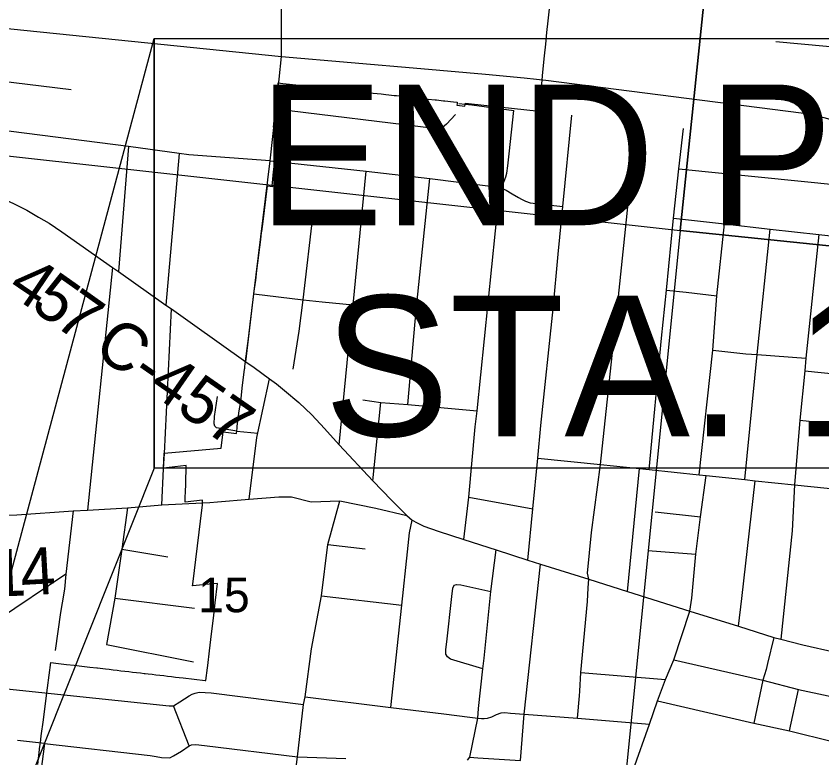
# Model space of a CAD drawing. Extents: x 0 to 43.4, y -8.1 to 22.
# Drawn here: x 7.249 to 8.223, y 19.646 to 20.543 of the extents above; entities that cross this region are included whole.
import ezdxf

# ---------------------------------------------------------------- set-up
doc = ezdxf.new("R2010")
doc.units = 0
for name, color, linetype in [('GM_X_City_Street', 7, 'Continuous'), ('GM_X_Corporation', 7, 'Continuous'), ('GM_X_County_Road', 7, 'Continuous'), ('GM_X_County_Road_Text', 7, 'Continuous'), ('GM_X_Section_Text', 7, 'Continuous'), ('GM_X_Township_Road', 7, 'Continuous'), ('SH_Masking', 7, 'Continuous'), ('SH_Text', 7, 'Continuous')]:
    doc.layers.add(name, color=color, linetype=linetype)

msp = doc.modelspace()

# ---------------------------------------------------------------- linework, layer by layer
at = {"layer": 'GM_X_City_Street'}
for p, q in [((7.90996, 20.3126), (7.92087, 20.42312)), ((8.0501, 20.35844), (8.33676, 20.32898)), ((8.20212, 20.11397), (8.3479, 20.1001)), ((7.6805, 19.98118), (7.69013, 20.07599)), ((8.19637, 20.05449), (8.34004, 20.03915)), ((7.51613, 20.04127), (7.54129, 20.03881)), ((7.9879, 19.8475), (8.00266, 19.99602)), ((7.79636, 19.96151), (7.87347, 19.94734)), ((8.02124, 19.94391), (8.07638, 19.93777)), ((7.62609, 19.90443), (7.6712, 19.8991)), ((8.01265, 19.89721), (8.07075, 19.89279)), ((7.61834, 19.8423), (7.7153, 19.83097)), ((8.16463, 19.7918), (8.15729, 19.76051)), ((7.93175, 19.74941), (8.03408, 19.74104)), ((8.18368, 19.67895), (8.19456, 19.72911)), ((7.92766, 19.69435), (7.92985, 19.7215)), ((7.45837, 19.66094), (7.43957, 19.70936))]:
    msp.add_line(p, q, dxfattribs=at)
for points in [[(8.1673, 20.51213), (8.32452, 20.49747), (8.37572, 20.49142)], [(7.78026, 20.424), (7.76933, 20.41212), (7.76467, 20.40807), (7.76291, 20.4071), (7.76083, 20.40664), (7.75439, 20.40719), (7.56332, 20.43034)], [(7.79037, 19.91043), (7.79636, 19.96151), (7.80389, 20.04666), (7.80634, 20.06567), (7.83295, 20.32688), (7.83566, 20.33475), (7.83886, 20.34317), (7.84089, 20.3484), (7.84205, 20.35288), (7.84354, 20.3617), (7.8451, 20.37657), (7.85073, 20.42884)], [(7.94057, 19.85184), (7.94111, 19.86222), (7.93988, 19.86961), (7.94448, 19.91893), (7.95553, 20.00115), (7.97783, 20.21165), (7.98747, 20.3041), (7.99857, 20.41436)], [(8.01432, 19.99493), (8.02924, 20.15374), (8.03522, 20.21163), (8.0437, 20.29849), (8.0501, 20.35844), (8.05553, 20.40691)], [(7.55645, 20.36802), (7.67234, 20.35525), (7.74923, 20.3464), (7.82251, 20.33745), (7.83566, 20.33475), (7.84157, 20.33251), (7.84856, 20.3279), (7.85637, 20.32342), (7.86003, 20.32145), (7.86486, 20.319), (7.87062, 20.31724), (7.90996, 20.3126)], [(7.63975, 20.02489), (7.65261, 20.1567), (7.65642, 20.19371), (7.67234, 20.35525)], [(7.72271, 20.07327), (7.73276, 20.18758), (7.74923, 20.3464)], [(7.58403, 20.11597), (7.59137, 20.16214), (7.59628, 20.2001), (7.60879, 20.30721)], [(7.86758, 19.88536), (7.87347, 19.94734), (7.87972, 20.00844), (7.88321, 20.04812), (7.89822, 20.18911), (7.90444, 20.25505), (7.90996, 20.3126)], [(8.0437, 20.29849), (8.10533, 20.29175), (8.16024, 20.28548), (8.21917, 20.27898), (8.33219, 20.26654)], [(8.07467, 19.98855), (8.09112, 20.13915), (8.0961, 20.20494), (8.10533, 20.29175)], [(8.1298, 19.98272), (8.14468, 20.13371), (8.16024, 20.28548)], [(8.21917, 20.27898), (8.20337, 20.12941), (8.20212, 20.11397), (8.19637, 20.05449), (8.18991, 19.97626), (8.18688, 19.92066), (8.17317, 19.78971)], [(8.03522, 20.21163), (8.05887, 20.20903), (8.0961, 20.20494)], [(7.53657, 20.20714), (7.59628, 20.2001), (7.6193, 20.19738), (7.65642, 20.19371)], [(8.09112, 20.13915), (8.13092, 20.13469), (8.14468, 20.13371), (8.20337, 20.12941)], [(7.53094, 19.95887), (7.54017, 20.03366), (7.55555, 20.10453)], [(7.6684, 20.07924), (7.69013, 20.07599), (7.72271, 20.07327), (7.80634, 20.06567)], [(7.87972, 20.00844), (7.95553, 20.00115), (8.00266, 19.99602), (8.01432, 19.99493), (8.07467, 19.98855), (8.08314, 19.98777), (8.1298, 19.98272), (8.14232, 19.98124), (8.18991, 19.97626), (8.2727, 19.96775), (8.33298, 19.96268)], [(8.06335, 19.8239), (8.06565, 19.83952), (8.07075, 19.89279), (8.07638, 19.93777), (8.08314, 19.98777)], [(8.12204, 19.80549), (8.12615, 19.8392), (8.14232, 19.98124)], [(7.54809, 19.31311), (7.5535, 19.35838), (7.56003, 19.41383), (7.57157, 19.49721), (7.58077, 19.58304), (7.58917, 19.64783), (7.59673, 19.71101), (7.59862, 19.72021), (7.60607, 19.77804), (7.61834, 19.8423), (7.62609, 19.90443), (7.64067, 19.95691)], [(7.70195, 19.7075), (7.7153, 19.83097), (7.72237, 19.89542), (7.72467, 19.91843), (7.72796, 19.93389)], [(7.79762, 19.64711), (7.80702, 19.6943), (7.80783, 19.70618), (7.81324, 19.75409), (7.81485, 19.76702), (7.82281, 19.84756), (7.82921, 19.89786)], [(7.85859, 19.64339), (7.86326, 19.69918), (7.88271, 19.88059)], [(7.81324, 19.75409), (7.77402, 19.76577), (7.77038, 19.76869), (7.76862, 19.77191), (7.76848, 19.77731), (7.76964, 19.78651), (7.77563, 19.84143), (7.7768, 19.8515), (7.77867, 19.85529), (7.78162, 19.85603), (7.78673, 19.85544), (7.82281, 19.84756)], [(7.92985, 19.7215), (7.93029, 19.72693), (7.93175, 19.74941), (7.93971, 19.83525), (7.94057, 19.85184)], [(8.04395, 19.76505), (8.15147, 19.74022), (8.19456, 19.72911), (8.2605, 19.7148), (8.33165, 19.69912)], [(8.15729, 19.76051), (8.15558, 19.75321), (8.15147, 19.74022), (8.14053, 19.68851)], [(7.28423, 19.72495), (7.43414, 19.70933), (7.43957, 19.70936), (7.4472, 19.71416), (7.45835, 19.72152), (7.462, 19.72335), (7.46565, 19.72481), (7.47062, 19.72598), (7.485, 19.72495), (7.59673, 19.71101)], [(7.59862, 19.72021), (7.70195, 19.7075), (7.766, 19.69947), (7.79748, 19.6955)], [(8.02435, 19.71539), (8.14053, 19.68851), (8.18368, 19.67895), (8.2356, 19.66603)], [(7.79748, 19.6955), (7.80702, 19.6943), (7.81156, 19.69392), (7.81485, 19.69384), (7.81869, 19.69423), (7.82406, 19.69611), (7.82982, 19.69874), (7.83529, 19.70093), (7.83975, 19.70122), (7.84654, 19.70056), (7.86326, 19.69918), (7.92766, 19.69435), (8.01471, 19.6872)], [(7.28358, 19.66375), (7.27923, 19.62948), (7.28207, 19.62013), (7.28826, 19.61194), (7.30045, 19.6086), (7.39036, 19.5974), (7.40841, 19.5959), (7.42611, 19.59723), (7.43882, 19.59857), (7.44784, 19.59891), (7.45453, 19.59907), (7.52438, 19.58904), (7.58077, 19.58304)], [(7.28358, 19.66375), (7.41143, 19.6493), (7.41859, 19.64806), (7.42494, 19.64682), (7.43517, 19.64667), (7.43969, 19.64872), (7.44904, 19.65441), (7.45837, 19.66094), (7.46109, 19.6623), (7.46671, 19.66252), (7.47679, 19.66128), (7.58917, 19.64783), (7.64755, 19.64573)], [(7.79468, 19.64353), (7.79762, 19.64711), (7.80711, 19.6466), (7.85859, 19.64339)]]:
    msp.add_lwpolyline(points, dxfattribs=at)
at = {"layer": 'GM_X_Corporation'}
for points in [[(8.11571, 20.89996), (7.09967, 20.89996), (7.04647, 20.39529), (8.05171, 20.28388)], [(8.9, 20.19641), (8.9, 20.89996), (8.11571, 20.89996), (8.05171, 20.28388)], [(7.04647, 20.39529), (8.05171, 20.28388), (7.95498, 19.3167), (7.3077, 19.38794), (7.30668, 19.34454), (6.94126, 19.38332)], [(8.9, 19.18753), (8.9, 20.19641), (8.05171, 20.28388), (7.95498, 19.3167), (7.95058, 19.27361)]]:
    msp.add_lwpolyline(points, close=True, dxfattribs=at)
msp.add_lwpolyline([(7.27568, 19.63844), (7.27766, 19.65639), (7.27778, 19.65745), (7.27808, 19.66013), (7.27868, 19.6649), (7.27971, 19.67255), (7.27977, 19.67295), (7.28242, 19.69252), (7.28623, 19.72182), (7.28745, 19.73122), (7.29139, 19.76156), (7.30076, 19.76055), (7.31019, 19.75945), (7.3196, 19.75836), (7.32898, 19.75727), (7.33841, 19.75618), (7.3471, 19.75517), (7.34782, 19.75508), (7.35722, 19.75399), (7.36188, 19.75345), (7.36663, 19.7529), (7.37129, 19.75236), (7.37604, 19.75181), (7.38069, 19.75127), (7.38544, 19.75072), (7.3901, 19.75017), (7.39485, 19.74962), (7.3995, 19.74908), (7.40425, 19.74853), (7.40519, 19.74842), (7.40891, 19.74799), (7.41366, 19.74744), (7.41832, 19.7469), (7.42306, 19.74635), (7.42772, 19.7458), (7.43247, 19.74525), (7.43713, 19.74471), (7.44188, 19.74416), (7.44654, 19.74362), (7.45128, 19.74307), (7.46439, 19.74155), (7.47777, 19.73999), (7.47858, 19.7399), (7.48056, 19.75529), (7.48094, 19.75823), (7.483, 19.77586), (7.48548, 19.79626), (7.48779, 19.81527), (7.49005, 19.8338), (7.49288, 19.85718), (7.48651, 19.85659), (7.46296, 19.8544), (7.46265, 19.85438), (7.46266, 19.85442), (7.46284, 19.8565), (7.47436, 19.94918), (7.47467, 19.95173), (7.47437, 19.95773), (7.45362, 19.95564), (7.45382, 19.96196), (7.45399, 19.96744), (7.45431, 19.97756), (7.455, 19.99955), (7.42739, 19.99643), (7.42829, 20.01457), (7.49696, 20.02075), (7.49948, 20.04059), (7.51548, 20.03862), (7.51632, 20.04503), (7.51649, 20.04643), (7.51658, 20.04712), (7.51779, 20.05643), (7.51903, 20.0658), (7.52034, 20.07481), (7.52154, 20.08463), (7.52257, 20.09302), (7.52543, 20.11633), (7.52557, 20.11746), (7.52582, 20.1195), (7.5266, 20.12592), (7.53044, 20.15643), (7.53224, 20.17069), (7.53637, 20.20357), (7.53757, 20.21308), (7.53892, 20.2239), (7.54035, 20.23538), (7.5415, 20.2446), (7.54267, 20.25396), (7.54385, 20.26341), (7.54501, 20.27277), (7.54604, 20.28105), (7.5462, 20.28234), (7.54732, 20.29145), (7.55299, 20.3377), (7.55967, 20.33696), (7.55972, 20.33734), (7.55868, 20.33743), (7.55958, 20.34593), (7.56047, 20.35445), (7.56146, 20.36383), (7.56126, 20.37324), (7.56236, 20.38226), (7.56341, 20.39082), (7.56448, 20.39964), (7.5655, 20.40787), (7.56023, 20.40844), (7.56118, 20.41683), (7.56338, 20.43621), (7.56435, 20.44528), (7.56527, 20.45377), (7.56615, 20.46202), (7.57144, 20.46147), (7.59527, 20.459), (7.59589, 20.45894), (7.60537, 20.45791), (7.60562, 20.45788), (7.61472, 20.4569), (7.61503, 20.45686), (7.62445, 20.45584), (7.63366, 20.45484), (7.63466, 20.45473), (7.64297, 20.45383), (7.64488, 20.45363), (7.65269, 20.45278), (7.65509, 20.45252), (7.66229, 20.45174), (7.66531, 20.45141), (7.67161, 20.45073), (7.67553, 20.4503), (7.6806, 20.44976), (7.68574, 20.4492), (7.69038, 20.4487), (7.69596, 20.44809), (7.69975, 20.44769), (7.70617, 20.44698), (7.70894, 20.4467), (7.71639, 20.44587), (7.71866, 20.44563), (7.72661, 20.44477), (7.72796, 20.44465), (7.73682, 20.44366), (7.73752, 20.44358), (7.74664, 20.44263), (7.74704, 20.44255), (7.75569, 20.44161), (7.75643, 20.44157), (7.75725, 20.44144), (7.76555, 20.44054), (7.76747, 20.44034), (7.77769, 20.43923), (7.78243, 20.43871), (7.78218, 20.43692), (7.78181, 20.43515), (7.79156, 20.43412), (7.79216, 20.4376), (7.81801, 20.43482), (7.88124, 20.42804), (7.88163, 20.43181), (7.88415, 20.4563), (7.88591, 20.47506), (7.88789, 20.49488), (7.88932, 20.50901), (7.89075, 20.52314), (7.89217, 20.53727), (7.8936, 20.55141)], dxfattribs=at)
at = {"layer": 'GM_X_County_Road'}
msp.add_line((7.5672, 20.4668), (7.57011, 20.49415), dxfattribs=at)
for points in [[(7.57011, 20.49415), (7.57009, 20.55012), (7.57866, 20.62952), (7.61128, 20.89757), (7.61156, 20.89996)], [(6.78774, 20.5749), (6.80302, 20.58345), (6.81388, 20.58608), (6.83295, 20.58476), (6.85695, 20.57852), (6.88135, 20.56972), (6.90732, 20.56395), (6.93671, 20.55845), (7.06142, 20.54595), (7.57011, 20.49415), (7.73832, 20.47947), (7.81652, 20.47269), (7.86323, 20.46807), (7.87827, 20.4665)], [(7.52708, 20.12502), (7.53657, 20.20714), (7.55645, 20.36802), (7.56332, 20.43034), (7.5672, 20.4668)], [(7.87827, 20.4665), (7.88929, 20.46536), (8.198, 20.42591), (8.20708, 20.42492), (8.22065, 20.42154), (8.26927, 20.40818), (8.34894, 20.38148)], [(7.05036, 20.39643), (7.1089, 20.37303), (7.22456, 20.326), (7.23763, 20.32052), (7.25037, 20.31432), (7.26246, 20.30835), (7.27651, 20.30002), (7.2892, 20.29255), (7.30462, 20.2821), (7.36583, 20.23896), (7.37305, 20.23407), (7.43024, 20.19365), (7.43721, 20.18888), (7.46238, 20.17089), (7.52708, 20.12502)], [(7.52708, 20.12502), (7.53692, 20.11818), (7.55555, 20.10453), (7.56407, 20.09831), (7.57359, 20.09056), (7.59084, 20.07583), (7.60648, 20.06085), (7.62179, 20.04463), (7.63975, 20.02489), (7.6805, 19.98118), (7.70276, 19.95766), (7.72146, 19.93916), (7.72796, 19.93389), (7.73397, 19.9303), (7.7421, 19.92649), (7.75937, 19.92046), (7.79037, 19.91043), (7.82921, 19.89786), (7.86758, 19.88536), (7.88271, 19.88059), (7.94111, 19.86222), (7.9879, 19.8475), (8.06335, 19.8239), (8.12204, 19.80549), (8.16463, 19.7918), (8.17317, 19.78971), (8.1998, 19.78313), (8.23878, 19.77415)], [(7.49286, 19.9557), (7.53094, 19.95887), (7.56673, 19.96184), (7.58229, 19.96184), (7.60566, 19.95593), (7.64067, 19.95691), (7.6838, 19.94814), (7.72146, 19.93916)], [(7.06018, 19.93886), (7.10744, 19.93758), (7.19165, 19.93855), (7.25014, 19.94021), (7.31837, 19.94496), (7.33549, 19.94568), (7.384, 19.94853), (7.42546, 19.95228), (7.47465, 19.95452)], [(7.47465, 19.95452), (7.48333, 19.95491), (7.49286, 19.9557)], [(7.96319, 19.37334), (7.96507, 19.39222), (7.96578, 19.40095), (7.96929, 19.43366), (7.97279, 19.46959), (7.97455, 19.48288), (7.9798, 19.53736), (7.98097, 19.54568), (7.9855, 19.59315), (7.98769, 19.6079), (7.9909, 19.6209), (7.995, 19.63156), (8.01471, 19.6872), (8.02435, 19.71539), (8.03408, 19.74104), (8.04395, 19.76505), (8.06335, 19.8239)]]:
    msp.add_lwpolyline(points, dxfattribs=at)
at = {"layer": 'GM_X_Township_Road'}
for p, q in [((7.12696, 20.47749), (7.31584, 20.45397)), ((7.78418, 20.43722), (7.79198, 20.4364)), ((7.385, 20.38517), (7.37305, 20.23407)), ((7.44641, 20.37685), (7.43024, 20.19365)), ((7.36583, 20.23896), (7.33549, 19.94568)), ((7.42854, 20.01439), (7.43721, 20.18888)), ((7.42761, 19.99565), (7.42854, 20.01439)), ((7.42546, 19.95228), (7.42761, 19.99565)), ((7.31837, 19.94496), (7.30934, 19.86841)), ((7.37711, 19.8986), (7.4325, 19.88957)), ((7.30934, 19.86841), (7.17863, 19.78038)), ((7.36854, 19.8394), (7.46507, 19.82728)), ((7.35857, 19.78345), (7.46384, 19.76268)), ((7.19952, 19.73393), (7.28423, 19.72495)), ((7.28358, 19.66375), (7.25116, 19.66759))]:
    msp.add_line(p, q, dxfattribs=at)
for points in [[(7.55645, 20.36802), (7.45812, 20.37527), (7.44641, 20.37685), (7.385, 20.38517), (7.24326, 20.4035), (7.17321, 20.41138), (7.15813, 20.41617), (7.14683, 20.42183), (7.13929, 20.42833), (7.13244, 20.43519), (7.12884, 20.44067), (7.12491, 20.44837)], [(7.79198, 20.4364), (7.79977, 20.43559), (7.85073, 20.42884)], [(7.51613, 20.04127), (7.4916, 20.04515), (7.48942, 20.04734), (7.48884, 20.04991), (7.48909, 20.05882), (7.49285, 20.08305)], [(7.384, 19.94853), (7.37711, 19.8986), (7.36854, 19.8394), (7.35857, 19.78345)], [(7.30934, 19.86841), (7.30768, 19.85034), (7.30504, 19.83397)], [(7.30504, 19.83397), (7.30316, 19.82228), (7.29674, 19.77616)]]:
    msp.add_lwpolyline(points, dxfattribs=at)
at = {"layer": 'SH_Masking'}
msp.add_lwpolyline([(7.41613, 20.51586), (9.17355, 20.51586), (9.17355, 19.99642), (7.41613, 19.99642)], close=True, dxfattribs=at)
at = {"layer": 'SH_Text'}
for points in [[(7.41613, 19.99642), (6.99209, 18.93393), (7.41613, 20.51586)], [(7.41613, 20.51586), (9.17355, 20.51586), (9.17355, 19.99642), (7.41613, 19.99642)]]:
    msp.add_lwpolyline(points, close=True, dxfattribs=at)

# ---------------------------------------------------------------- texts
at = {"layer": 'GM_X_County_Road_Text'}
for s, height, rotation, p in [('4', 0.05682, 325.92162, (7.23658, 20.20953)), ('5', 0.05682, 324.75385, (7.26508, 20.19025)), ('7', 0.05682, 324.55531, (7.2934, 20.17024)), ('C-457', 0.056818, 325.16507, (7.34044, 20.13639)), ('1', 0.05682, 2.14785, (7.22015, 19.84112)), ('4', 0.05682, 3.22231, (7.256, 19.84248))]:
    msp.add_text(s, height=height, rotation=rotation, dxfattribs=at).set_placement(p)
at = {"layer": 'GM_X_Section_Text'}
msp.add_text('15', height=0.041856, rotation=0.00001, dxfattribs=at).set_placement((7.46934, 19.82241))
at = {"layer": 'SH_Text'}
for s, p in [('END PROJECT', (7.54152, 20.2901)), ('STA. 122+00', (7.62133, 20.0351))]:
    msp.add_text(s, height=0.1699997, dxfattribs=at).set_placement(p)

doc.saveas('drawing.dxf')
